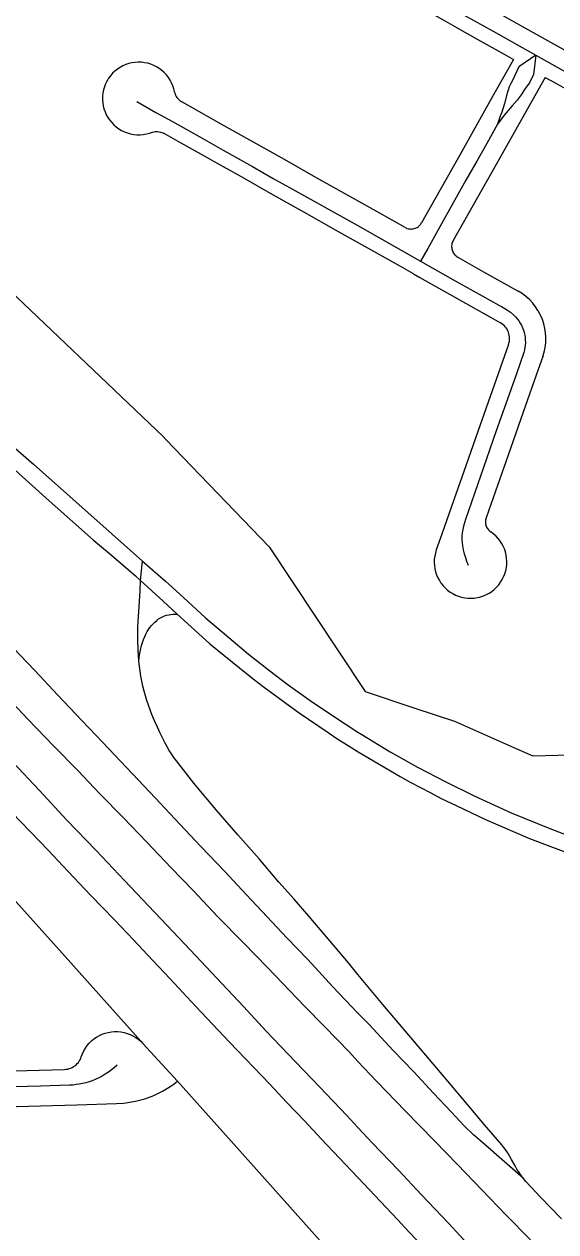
# Model space of a CAD drawing. Extents: x -2233 to 187241, y 4582 to 150524.
# Drawn here: x 90975 to 91854, y 58152 to 60149 of the extents above; entities that cross this region are included whole.
import ezdxf

# ---------------------------------------------------------------- set-up
doc = ezdxf.new("R2010")
doc.units = 0
for name, color, linetype in [('AP_X_Lights', 7, 'Continuous'), ('GE_X_CL_2000', 7, 'Continuous'), ('RW_X_Fee_RW', 7, 'Continuous')]:
    doc.layers.add(name, color=color, linetype=linetype)

msp = doc.modelspace()

# ---------------------------------------------------------------- linework, layer by layer
at = {"layer": 'AP_X_Lights'}
msp.add_line((91167.2, 59228.8), (91170.2, 59261), dxfattribs=at)
at = {"layer": 'GE_X_CL_2000'}
for points in [[(91051.5, 60531), (91062.3, 60524.8), (91098.1, 60504.3), (91156.4, 60472.5), (91220.2, 60436.9), (91270, 60408.4), (91316.4, 60382.2), (91406.3, 60331.5), (91436.7, 60314.3), (91490.2, 60284.4), (91505.7, 60275.6), (91526.6, 60263.6), (91576.2, 60235.3), (91603.6, 60219.4), (91654.9, 60190.9), (91701.9, 60163.8), (91750, 60137.2), (91806.8, 60105.2), (91820.5, 60097.5)], [(90193.3, 60158.8), (90210.5, 60146.6), (90224, 60136.6), (90237.4, 60126.5), (90250.6, 60116.2), (90263.7, 60105.8), (90276.7, 60095.1), (90333.8, 60045), (90367, 60013.3), (90471.5, 59907.6), (90566.3, 59812.6), (90651.6, 59727.8), (90754.1, 59631.5), (90854.9, 59542), (90910.8, 59491.5), (90944, 59461.6), (90990.1, 59421.1), (91120.4, 59305.5), (91170.2, 59261)], [(91820.5, 60097.5), (91816.9, 60065.4), (91809.9, 60052.1), (91803.1, 60042.3), (91796.6, 60031.8), (91789.6, 60023.3), (91781.5, 60014.1), (91768.4, 59998.6), (91757.1, 59983.4)], [(91820.5, 60097.5), (91792.6, 60078.3), (91781.9, 60056), (91779.3, 60050.8), (91776.7, 60045.1), (91775, 60039.9), (91773.2, 60034.6), (91768.6, 60017.8), (91766.7, 60010.8), (91764.5, 60003.4), (91761.6, 59996.8), (91759.2, 59990.3), (91757.1, 59983.4)], [(91820.5, 60097.5), (91873.5, 60067.8), (91911.2, 60046), (91953.8, 60022), (92084.4, 59948.6), (92124.8, 59925.2), (92164.6, 59902.5), (92197.1, 59883.3), (92283.6, 59835.2), (92392.3, 59774.1)], [(91161, 60021.1), (91192.4, 60003), (91220, 59987.7), (91265.3, 59962.6), (91303.5, 59940.8), (91352, 59913.5), (91386.5, 59893.8), (91418.5, 59875.9), (91526.6, 59815.7), (91598.2, 59775.4), (91630.1, 59757.2)], [(91757.1, 59983.4), (91739.7, 59951.8), (91722.9, 59922.1), (91705.1, 59891.2), (91686.4, 59857.1), (91658.9, 59809), (91641.9, 59778), (91630.1, 59757.2)], [(91630.1, 59757.2), (91687.1, 59724.4), (91731.8, 59699.9), (91759.3, 59684.4), (91764.1, 59681.9), (91769.1, 59678.9), (91774, 59675.8), (91778.7, 59672.4), (91783.7, 59668.5), (91787, 59665.1), (91789.8, 59661.9), (91792.3, 59658.4), (91794.7, 59654.7), (91796.7, 59651), (91798.5, 59647), (91800, 59643), (91801.3, 59638.9), (91802.2, 59634.6), (91802.9, 59630.5), (91803.2, 59626.4), (91803.3, 59622.3), (91803, 59618.2), (91802.5, 59614.1), (91801.8, 59610.4), (91800.8, 59606), (91788.7, 59570.9), (91771.2, 59521.1), (91755.1, 59476.3), (91738.8, 59429.9), (91704.1, 59329.8), (91702.4, 59324.4), (91701, 59318.9), (91699.8, 59313.4), (91698.8, 59307.8), (91698.5, 59302.4), (91698.5, 59296.9), (91698.7, 59291.5), (91699.1, 59286.1), (91700.6, 59279.7), (91702.2, 59273.3), (91704.1, 59267), (91706.2, 59260.7), (91708.5, 59254.5)], [(90914.6, 59451.5), (91016.4, 59360.7), (91089.7, 59295.7), (91119.3, 59270.8), (91158.9, 59236.4), (91167.2, 59228.8)], [(91170.2, 59261), (91208.2, 59227.7), (91238.4, 59200.7), (91274.8, 59167.4), (91313, 59134.8), (91345.9, 59107.1), (91380.8, 59079.4), (91411.2, 59056.5), (91447.6, 59030.7), (91484.4, 59005.5), (91526.6, 58978.3), (91533.1, 58974.2), (91579.6, 58945.9), (91624.9, 58920.2), (91671.8, 58896.1), (91718.5, 58872.9), (91780, 58844.8), (91843.9, 58818.7), (91896.6, 58798.7)], [(91164.5, 59095.3), (91163.7, 59104.4), (91163.2, 59113.5), (91162.6, 59132.2), (91162.6, 59141.8), (91162.8, 59151.4), (91163.2, 59161.1), (91166.5, 59211.4), (91167.2, 59228.8)], [(91167.2, 59228.8), (91204.6, 59194.7), (91227.7, 59173.5)], [(91164.5, 59095.3), (91165.5, 59105.9), (91166.4, 59111.1), (91167.5, 59116.4), (91168.9, 59121.5), (91170.4, 59126.6), (91172.2, 59131.6), (91174.2, 59136.6), (91176.5, 59141.4), (91178.4, 59144.9), (91180.5, 59148.2), (91182.8, 59151.5), (91185.3, 59154.6), (91188, 59157.5), (91190.9, 59160.3), (91193.9, 59162.9), (91197.1, 59165.3), (91200.4, 59167.5), (91203.6, 59169), (91206.9, 59170.3), (91210.2, 59171.4), (91213.7, 59172.3), (91217.1, 59172.9), (91220.7, 59173.4), (91224.2, 59173.5), (91227.7, 59173.5)], [(91227.7, 59173.5), (91244.6, 59157.7), (91281.8, 59124.4), (91342.1, 59075.4), (91355.8, 59064.6), (91370, 59053.9), (91384.2, 59043.1), (91413.6, 59021.5), (91429.2, 59010.3), (91444.9, 58999.5), (91477.2, 58977.5), (91493.4, 58966.7), (91510.5, 58955.9), (91526.7, 58945.6), (91596.2, 58905), (91612.9, 58895.7), (91630, 58886.4), (91647.2, 58877.6), (91664.3, 58868.7), (91688.8, 58857), (91713.3, 58845.2), (91737.3, 58834), (91810.2, 58802.6), (91881.7, 58775.2)], [(91800.1, 58240.2), (91732.9, 58298.9), (91717.7, 58312.6), (91702.8, 58326.5), (91680.9, 58350.4), (91651.2, 58381.5), (91618.8, 58416.6), (91585, 58452), (91544.9, 58494.6), (91526.6, 58513.7), (91516, 58524.8), (91485.3, 58557.1), (91443.8, 58602), (91409.2, 58638.2), (91376.7, 58672.8), (91342, 58709.5), (91306.5, 58747.6), (91266.8, 58789), (91232, 58826.3), (91191.8, 58868.8), (91154, 58909.3), (91104.6, 58960.9), (91070.2, 58997.4), (91030.7, 59039.4), (90992.5, 59080), (90944.7, 59130.3)], [(91800.1, 58240.2), (91796.4, 58245.2), (91792.8, 58250.3), (91789.4, 58255.6), (91786.2, 58260.9), (91780.6, 58271.6), (91777.6, 58276.7), (91774.6, 58281.7), (91771.3, 58286.6), (91767.8, 58291.3), (91764.2, 58296), (91735.9, 58328.9), (91707.8, 58362.4), (91675, 58400.9), (91644.6, 58436.9), (91570.3, 58524.8), (91526.6, 58577.6), (91511, 58596.6), (91480.3, 58633), (91445.8, 58673.1), (91420.9, 58702.2), (91395.9, 58730.4), (91363.3, 58768.6), (91327.9, 58808.2), (91292.3, 58849.7), (91255, 58893.9), (91226.4, 58931), (91222.2, 58936.5), (91218.3, 58942.2), (91214.5, 58948), (91211, 58954), (91207.8, 58960.1), (91199.7, 58976.5), (91195, 58986.7), (91190.4, 58997), (91186.1, 59007.5), (91183.1, 59015.1), (91180.3, 59022.7), (91177.7, 59030.5), (91175.4, 59038.3), (91173.2, 59046.1), (91171.2, 59054.1), (91167.9, 59070.7), (91166.5, 59079.1), (91164.5, 59095.3)], [(90759.5, 59046.2), (90800.5, 59004.5), (90916.9, 58884.6), (90954.4, 58845.3), (91014.8, 58782.6), (91038.9, 58757.4), (91084.6, 58708.8), (91124.2, 58667.6), (91155.3, 58634.6), (91178.6, 58610.1), (91215.4, 58570.9), (91258.6, 58524.8), (91314.3, 58465.8), (91380.7, 58395.9), (91408.2, 58366.6), (91438.5, 58334.7), (91465.5, 58305.9), (91526.6, 58241.6), (91592.6, 58171.8), (91603.5, 58159.8), (91658, 58102)], [(91811.7, 58138.7), (91771.3, 58179.5), (91691.1, 58263.1), (91653.1, 58302.5), (91604.5, 58351.9), (91557.6, 58400.8), (91526.6, 58433.8), (91512.5, 58448.9), (91470.6, 58491.8), (91438.9, 58524.8), (91377.3, 58588.9), (91337.5, 58629.7), (91294.6, 58673.1), (91255.3, 58715.3), (91218, 58753.9), (91177.6, 58796.1), (91138.2, 58836.8), (91099.8, 58876.3), (91063.4, 58914.7), (91023.6, 58955), (90981, 58999.9), (90937.8, 59045.6)], [(90956.3, 58928.5), (90999.6, 58882.1), (91045.6, 58832.9), (91093.6, 58782.6), (91140.8, 58732.8), (91240.5, 58627.5), (91337.3, 58524.8), (91375, 58483.9), (91423.2, 58433.3), (91463.5, 58391.1), (91508, 58344.1), (91526.6, 58324.2), (91550.2, 58299), (91593.4, 58253.7), (91631.6, 58213), (91676.1, 58166.2), (91714.7, 58124.4)], [(91128.8, 58427.6), (91124, 58423.6), (91119.1, 58419.8), (91114, 58416.2), (91108.8, 58412.7), (91103.5, 58409.5), (91098, 58406.6), (91092.4, 58403.8), (91087.2, 58401.8), (91082, 58400.1), (91076.7, 58398.6), (91071.4, 58397.3), (91066, 58396.2), (91060.6, 58395.3), (91055.1, 58394.6), (91049.6, 58394.2), (91002, 58393), (90915.3, 58390.6), (90814, 58387.4), (90806.3, 58387.5), (90798.5, 58387.4), (90790.8, 58387.1), (90783, 58386.6), (90775.3, 58385.8)], [(91863, 58173.3), (91828.1, 58209.1), (91804.1, 58235.4), (91800.1, 58240.2)]]:
    msp.add_lwpolyline(points, dxfattribs=at)
at = {"layer": 'RW_X_Fee_RW'}
for p, q in [((91209.2, 59462.3), (91379.7, 59284.6)), ((91379.7, 59284.6), (91494.7, 59111.1)), ((91494.7, 59111.1), (91538.2, 59045.5)), ((91538.2, 59045.5), (91620.8, 59018)), ((91620.8, 59018), (91686.1, 58996.2)), ((91686.1, 58996.2), (91790.3, 58950.2)), ((91790.3, 58950.2), (91815.7, 58939)), ((91815.7, 58939), (91951.1, 58942.8)), ((91171.2, 58463.2), (91228.5, 58401))]:
    msp.add_line(p, q, dxfattribs=at)
for points in [[(91337.7, 60341.5), (91375.3, 60320.4), (91380.8, 60317.3), (91431.1, 60289), (91481.4, 60260.6), (91532.5, 60231.9), (91584.7, 60202.5), (91667.5, 60155.9), (91690.3, 60143)], [(91703.2, 60198.9), (91797.5, 60145.8), (91849.8, 60116.4), (91902.1, 60086.9), (91917.4, 60078.3), (91943.9, 60063.4), (91996.1, 60034), (92064.3, 59995.6), (92119.3, 59964.6), (92171.8, 59935.1), (92223.6, 59905.9), (92275.9, 59876.5), (92348.5, 59835.6), (92401.2, 59805.9), (92456.6, 59774.7), (92512.3, 59743.4), (92564.5, 59713.9), (92627.5, 59678.5), (92697.3, 59639.2), (92810.8, 59575.3)], [(91690.3, 60143), (91723.7, 60124.2), (91768.3, 60099.1), (91775.7, 60095), (91783.7, 60090.4)], [(91783.7, 60090.4), (91773.9, 60073), (91749.2, 60029.1), (91695.4, 59933.6), (91631.7, 59820.3)], [(91223.3, 60036.7), (91223.2, 60037.4), (91222.2, 60041.8), (91220.5, 60046.9), (91218.5, 60051.7), (91216, 60056.4), (91213.2, 60060.8), (91209.9, 60064.9), (91208.9, 60066.1), (91206.3, 60068.8), (91202.4, 60072.3), (91198.2, 60075.5), (91193.7, 60078.3), (91189, 60080.7), (91184.2, 60082.6), (91179.1, 60084.2), (91173.9, 60085.2), (91171.3, 60085.6), (91168.7, 60085.9), (91163.4, 60086), (91158.2, 60085.7), (91153, 60085), (91147.8, 60083.7), (91142.8, 60082.1), (91137.8, 60079.8), (91133.4, 60077.5), (91129, 60074.5), (91124.9, 60071.3), (91121, 60067.6), (91117.6, 60063.7), (91114.4, 60059.4), (91112.5, 60056.3), (91111.7, 60054.9), (91109.4, 60050.2), (91107.4, 60045.3), (91106, 60040.2), (91105, 60035.1), (91104.4, 60029.8), (91104.3, 60024.6), (91104.4, 60023), (91104.6, 60019.3), (91105.5, 60014.1), (91106.7, 60009), (91108.5, 60004), (91110.6, 59999.2), (91113.2, 59994.6), (91116, 59990.5), (91119.5, 59986.1), (91123.1, 59982.4), (91127.1, 59978.9), (91131.4, 59975.8), (91135.9, 59973.1), (91140.7, 59970.9), (91145.6, 59969), (91150.7, 59967.6), (91155.9, 59966.6), (91161.1, 59966.1), (91166.4, 59966.1), (91171.6, 59966.5), (91176.8, 59967.4), (91181.9, 59968.7), (91185.1, 59969.8), (91186.9, 59970.5)], [(91836.1, 60060.9), (91747.7, 59904.1), (91684, 59790.9)], [(91836.1, 60060.9), (91853.4, 60051.1), (91896.2, 60027.1), (91919.4, 60014), (91948.4, 59997.7), (92039.9, 59946.2), (92090.9, 59917.5)], [(91223.3, 60036.7), (91223.7, 60035.3), (91224.4, 60033.2), (91225.2, 60031.3), (91226.3, 60029.4), (91227.4, 60027.5), (91228.8, 60025.8), (91230.3, 60024.3), (91231.9, 60022.8), (91233.6, 60021.5), (91235.5, 60020.4)], [(91604.4, 59812.7), (91561.8, 59836.7), (91509.5, 59866.1), (91457.2, 59895.5), (91404.9, 59925), (91352.6, 59954.4), (91319, 59973.3), (91300.4, 59983.8), (91248.1, 60013.3), (91235.5, 60020.4)], [(91186.9, 59970.5), (91189.3, 59970.9), (91191.4, 59971.2), (91193.6, 59971.3), (91195.7, 59971.2), (91197.9, 59971), (91200, 59970.5), (91202.1, 59969.9), (91204.1, 59969.1), (91206, 59968.1)], [(91618.6, 59735.9), (91595.2, 59749), (91543, 59778.4), (91490.7, 59807.9), (91438.4, 59837.3), (91386.1, 59866.7), (91333.8, 59896.2), (91289.4, 59921.1), (91281.5, 59925.6), (91229.2, 59955), (91206, 59968.1)], [(91604.4, 59812.7), (91606, 59811.9), (91607.6, 59811.2), (91609.3, 59810.7), (91611, 59810.4), (91612.7, 59810.2), (91614.5, 59810.1), (91616.2, 59810.2), (91617.9, 59810.4), (91619.6, 59810.8), (91621.3, 59811.4), (91622.9, 59812.1), (91624.4, 59812.9), (91625.9, 59813.8), (91627.3, 59814.9), (91628.5, 59816.1), (91629.7, 59817.4), (91630.7, 59818.8), (91631.7, 59820.3)], [(91684, 59790.9), (91683.2, 59789.3), (91682.5, 59787.7), (91682, 59786), (91681.6, 59784.3), (91681.4, 59782.6), (91681.4, 59780.8), (91681.5, 59779.1), (91681.7, 59777.4), (91682.1, 59775.7), (91682.7, 59774), (91683.3, 59772.4), (91684.2, 59770.9), (91685.1, 59769.4), (91686.2, 59768), (91687.4, 59766.7), (91688.7, 59765.6), (91690.1, 59764.5), (91691.6, 59763.6)], [(91691.6, 59763.6), (91734.2, 59739.6), (91791.3, 59707.5)], [(90916, 59741.8), (91204.5, 59466.8), (91209.2, 59462.3)], [(91618.6, 59735.9), (91629.1, 59729.9), (91761.9, 59655.2)], [(91832.1, 59599.2), (91834.4, 59606.7), (91836, 59614.4), (91836.9, 59622.2), (91837.2, 59630), (91837.1, 59631.8), (91836.7, 59637.8), (91835.6, 59645.6), (91833.9, 59653.3), (91831.4, 59660.7), (91828.3, 59667.9), (91824.6, 59674.9), (91824.1, 59675.6), (91820.3, 59681.4), (91815.5, 59687.6), (91810.1, 59693.4), (91804.3, 59698.6), (91798, 59703.3), (91791.3, 59707.5)], [(91775.5, 59619.1), (91776.2, 59621.6), (91776.8, 59624.1), (91777.1, 59626.7), (91777.2, 59629.3), (91777, 59632), (91776.7, 59634.6), (91776.1, 59637.1), (91775.3, 59639.6), (91774.2, 59642), (91773, 59644.3), (91771.6, 59646.5), (91770, 59648.6), (91768.2, 59650.5), (91766.2, 59652.2), (91764.1, 59653.8), (91761.9, 59655.2)], [(91775.5, 59619.1), (91724.9, 59475.3), (91705, 59418.7), (91685.1, 59362.1), (91665.2, 59305.5), (91656, 59279.5)], [(91832.1, 59599.2), (91824.6, 59577.9), (91799.7, 59507.2), (91774.8, 59436.4), (91750, 59365.7), (91738.3, 59332.6)], [(91738.3, 59332.6), (91737.8, 59331), (91737.5, 59329.2), (91737.3, 59327.5), (91737.2, 59325.7), (91737.3, 59324), (91737.6, 59322.2), (91738, 59320.5), (91738.5, 59318.9), (91739.2, 59317.2), (91740.1, 59315.7), (91741, 59314.2), (91742.1, 59312.9), (91743.3, 59311.6), (91744.6, 59310.4), (91746.1, 59309.4)], [(91656, 59279.5), (91654.5, 59274.4), (91653.4, 59269.3), (91652.8, 59264.1), (91652.7, 59260.2), (91652.6, 59258.9), (91652.9, 59253.6), (91653.7, 59248.4), (91654.9, 59243.3), (91656.5, 59238.3), (91658.6, 59233.5), (91661.1, 59228.9), (91663.1, 59225.8), (91663.9, 59224.5), (91667.2, 59220.4), (91670.8, 59216.6), (91674.7, 59213.1), (91678.9, 59209.9), (91683.3, 59207.2), (91688, 59204.8), (91691.3, 59203.5), (91692.9, 59202.9), (91697.9, 59201.4), (91703.1, 59200.3), (91708.3, 59199.7), (91713.5, 59199.6), (91718.8, 59199.9), (91723.9, 59200.6), (91727.2, 59201.4), (91729, 59201.8), (91734, 59203.5), (91738.8, 59205.6), (91743.5, 59208.1), (91747.8, 59211), (91751.9, 59214.2), (91755.8, 59217.8), (91757.9, 59220.2), (91759.2, 59221.8), (91762.4, 59226), (91765.1, 59230.4), (91767.4, 59235.1), (91769.4, 59240), (91770.9, 59245), (91771.9, 59250.2), (91772.5, 59255.4), (91772.6, 59260.6), (91772.3, 59265.9), (91771.5, 59271.1), (91770.3, 59276.2), (91769.2, 59279.4), (91768.6, 59281.1), (91766.5, 59285.9), (91764, 59290.5), (91761.1, 59294.9), (91757.8, 59299), (91754.2, 59302.8), (91750.3, 59306.3), (91746.1, 59309.4)], [(90951.3, 58709), (91042.4, 58607.3), (91167.6, 58467), (91171.2, 58463.2)], [(91069.3, 58441.4), (91071.1, 58446.3), (91073.4, 58451.1), (91076, 58455.6), (91079.1, 58459.9), (91082.5, 58463.9), (91086.2, 58467.6), (91090.2, 58470.9), (91094.6, 58473.9), (91099.1, 58476.5), (91103.9, 58478.7), (91108.9, 58480.5), (91113.9, 58481.8), (91119.1, 58482.6), (91124.3, 58483.1), (91129.6, 58483), (91134.8, 58482.5), (91140, 58481.5), (91145, 58480.1), (91150, 58478.3), (91154.7, 58476), (91159.2, 58473.4), (91163.5, 58470.3), (91167.6, 58467)], [(91041.6, 58420.6), (91044.2, 58420.8), (91046.9, 58421.2), (91049.4, 58421.9), (91051.9, 58422.7), (91054.3, 58423.8), (91056.6, 58425.1), (91058.8, 58426.6), (91060.8, 58428.3), (91062.7, 58430.1), (91064.4, 58432.1), (91065.9, 58434.3), (91067.3, 58436.6), (91068.4, 58438.9), (91069.3, 58441.4)], [(90636.2, 58409.7), (90679.8, 58410.9), (90759.7, 58413), (90839.7, 58415.2), (90919.7, 58417.3), (90999.7, 58419.5), (91041.6, 58420.6)], [(91203.3, 58384.3), (91212, 58389.4), (91220.4, 58394.9), (91228.5, 58401)], [(91228.5, 58401), (91368.3, 58244.4), (91555.1, 58035.3)], [(91127.3, 58363.9), (91139, 58364.8), (91143.1, 58365.1), (91158.8, 58367.8), (91174.1, 58371.9), (91189, 58377.4), (91203.3, 58384.3)], [(90817.4, 58354.9), (90821.9, 58355.1), (90901.9, 58357.4), (90981.9, 58359.7), (91061.8, 58362), (91127.3, 58363.9)]]:
    msp.add_lwpolyline(points, dxfattribs=at)

doc.saveas('drawing.dxf')
